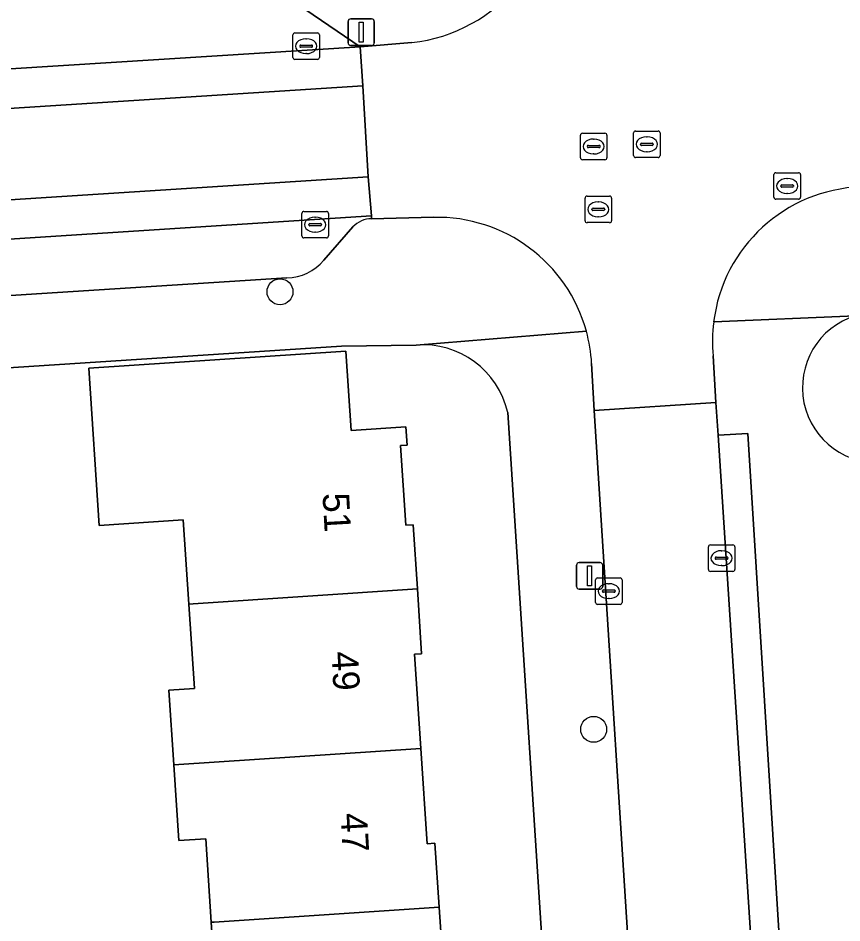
# Model space of a CAD drawing. Extents: x 159680 to 160786, y 387323 to 388340.
# Drawn here: x 160647.37 to 160678.44, y 388005.13 to 388039.25 of the extents above; entities that cross this region are included whole.
import ezdxf

# ---------------------------------------------------------------- set-up
doc = ezdxf.new("R2010")
doc.units = 0
for name, color, linetype in [('IMGEO_Boom', 7, 'Continuous'), ('IMGEO_Erf', 7, 'Continuous'), ('IMGEO_Kolk', 7, 'Continuous'), ('IMGEO_Lichtmast', 7, 'Continuous'), ('IMGEO_Pand', 7, 'Continuous'), ('IMGEO_Pand_nummerreeks', 7, 'Continuous'), ('IMGEO_Parkeervlak_open', 7, 'Continuous'), ('IMGEO_Rijbaan_lokaal_gesloten', 7, 'Continuous'), ('IMGEO_Rijbaan_lokaal_open', 7, 'Continuous'), ('IMGEO_Rioolput', 7, 'Continuous'), ('IMGEO_Voetpad_open', 7, 'Continuous')]:
    doc.layers.add(name, color=color, linetype=linetype)

msp = doc.modelspace()

# ---------------------------------------------------------------- linework, layer by layer
at = {"layer": 'IMGEO_Boom'}
for centre in [(160657.251, 388028.933), (160669.08, 388012.433)]:
    msp.add_circle(centre, 0.489, dxfattribs=at)
at = {"layer": 'IMGEO_Erf'}
for points in [[(160662.384, 388026.924), (160659.571, 388026.875), (160639.642, 388025.589), (160639.917, 388021.319), (160641.874, 387991.314), (160644.553, 387991.49), (160644.883, 387986.452), (160645.174, 387981.854), (160642.505, 387981.678), (160642.747, 387977.483), (160643.008, 387977.5), (160642.817, 387980.384), (160646.004, 387980.595), (160646.411, 387974.462), (160643.112, 387974.349), (160643.426, 387969.58), (160666.387, 387971.071), (160666.453, 387971.083), (160666.518, 387971.096)], [(160654.871, 388001.923), (160654.656, 388005.16), (160654.447, 388008.308), (160653.43, 388008.24), (160653.241, 388011.09), (160653.054, 388013.912), (160654.025, 388013.977), (160653.814, 388017.152), (160653.604, 388020.327), (160650.43, 388020.117), (160650.037, 388026.049), (160659.73, 388026.692), (160659.929, 388023.705), (160661.998, 388023.842), (160662.044, 388023.151), (160661.799, 388023.135), (160661.999, 388020.127), (160662.269, 388020.145), (160662.43, 388017.725), (160662.592, 388015.28), (160662.328, 388015.263), (160662.564, 388011.71), (160662.802, 388008.117), (160663.094, 388008.136), (160663.254, 388005.732), (160663.413, 388003.329)], [(160669.086, 387974.207), (160665.839, 388024.38)]]:
    msp.add_lwpolyline(points, dxfattribs=at)
for centre, radius, start, end in [((160679.79, 388025.316), 2.836, 107.014, 276.2784), ((160662.629, 388023.639), 3.295, 13.0061, 94.2636)]:
    msp.add_arc(centre, radius, start, end, dxfattribs=at)
at = {"layer": 'IMGEO_Kolk'}
for p, q in [((160657.738, 388037.767), (160657.738, 388038.619)), ((160657.813, 388038.693), (160658.665, 388038.693)), ((160658.739, 388038.619), (160658.739, 388037.767)), ((160657.997, 388038.187), (160657.997, 388038.199)), ((160658.04, 388038.236), (160658.438, 388038.236)), ((160658.226, 388038.473), (160658.251, 388038.473)), ((160658.481, 388038.199), (160658.481, 388038.187)), ((160658.435, 388038.15), (160658.037, 388038.15)), ((160658.249, 388037.913), (160658.224, 388037.913)), ((160658.665, 388037.693), (160657.813, 388037.693)), ((160658.077, 388031.036), (160658.077, 388031.888)), ((160658.152, 388031.962), (160659.004, 388031.962)), ((160658.565, 388031.742), (160658.59, 388031.742)), ((160659.078, 388031.888), (160659.078, 388031.036)), ((160658.336, 388031.456), (160658.336, 388031.468)), ((160658.774, 388031.419), (160658.376, 388031.419)), ((160658.379, 388031.505), (160658.777, 388031.505)), ((160658.82, 388031.468), (160658.82, 388031.456)), ((160658.588, 388031.182), (160658.563, 388031.182)), ((160659.004, 388030.962), (160658.152, 388030.962)), ((160673.405, 388018.461), (160673.405, 388019.313)), ((160673.48, 388019.387), (160674.332, 388019.387)), ((160673.893, 388019.167), (160673.918, 388019.167)), ((160674.406, 388019.313), (160674.406, 388018.461)), ((160673.664, 388018.881), (160673.664, 388018.893)), ((160674.102, 388018.844), (160673.704, 388018.844)), ((160673.707, 388018.93), (160674.105, 388018.93)), ((160674.148, 388018.893), (160674.148, 388018.881)), ((160674.332, 388018.387), (160673.48, 388018.387)), ((160673.916, 388018.607), (160673.891, 388018.607)), ((160669.15, 388017.218), (160669.15, 388018.07)), ((160669.225, 388018.144), (160670.077, 388018.144)), ((160670.151, 388018.07), (160670.151, 388017.218)), ((160669.638, 388017.924), (160669.663, 388017.924)), ((160669.409, 388017.638), (160669.409, 388017.65)), ((160669.847, 388017.601), (160669.449, 388017.601)), ((160669.452, 388017.687), (160669.85, 388017.687)), ((160669.661, 388017.364), (160669.636, 388017.364)), ((160669.893, 388017.65), (160669.893, 388017.638)), ((160670.077, 388017.144), (160669.225, 388017.144))]:
    msp.add_line(p, q, dxfattribs=at)
for points in [[(160657.738, 388037.767), (160657.738, 388038.619)], [(160657.813, 388038.693), (160658.665, 388038.693)], [(160658.739, 388038.619), (160658.739, 388037.767)], [(160658.665, 388037.693), (160657.813, 388037.693)], [(160658.077, 388031.036), (160658.077, 388031.888)], [(160658.152, 388031.962), (160659.004, 388031.962)], [(160659.078, 388031.888), (160659.078, 388031.036)], [(160659.004, 388030.962), (160658.152, 388030.962)], [(160673.405, 388018.461), (160673.405, 388019.313)], [(160673.48, 388019.387), (160674.332, 388019.387)], [(160674.406, 388019.313), (160674.406, 388018.461)], [(160674.332, 388018.387), (160673.48, 388018.387)], [(160669.15, 388017.218), (160669.15, 388018.07)], [(160669.225, 388018.144), (160670.077, 388018.144)], [(160670.151, 388018.07), (160670.151, 388017.218)], [(160670.077, 388017.144), (160669.225, 388017.144)]]:
    msp.add_lwpolyline(points, dxfattribs=at)
for centre, radius, start, end in [((160657.815, 388038.617), 0.0765, 91.552, 178.448), ((160657.815, 388038.617), 0.0765, 91.552, 178.448), ((160658.663, 388038.617), 0.0765, 1.552, 88.448), ((160658.663, 388038.617), 0.0765, 1.552, 88.448), ((160658.037, 388038.196), 0.0403, 85.8775, 175.7526), ((160658.034, 388038.186), 0.0366, 178.938, 274.7102), ((160658.438, 388038.193), 0.043, 264.8664, 352.4533), ((160658.442, 388038.198), 0.0386, 1.7309, 96.639), ((160657.815, 388037.769), 0.0765, 181.552, 268.448), ((160657.815, 388037.769), 0.0765, 181.552, 268.448), ((160658.663, 388037.769), 0.0765, 271.552, 358.448), ((160658.663, 388037.769), 0.0765, 271.552, 358.448), ((160658.154, 388031.886), 0.0765, 91.552, 178.448), ((160658.154, 388031.886), 0.0765, 91.552, 178.448), ((160659.002, 388031.886), 0.0765, 1.552, 88.448), ((160659.002, 388031.886), 0.0765, 1.552, 88.448), ((160658.376, 388031.465), 0.0403, 85.8775, 175.7526), ((160658.373, 388031.455), 0.0366, 178.938, 274.7102), ((160658.777, 388031.462), 0.043, 264.8664, 352.4533), ((160658.781, 388031.467), 0.0386, 1.7309, 96.639), ((160658.154, 388031.038), 0.0765, 181.552, 268.448), ((160658.154, 388031.038), 0.0765, 181.552, 268.448), ((160659.002, 388031.038), 0.0765, 271.552, 358.448), ((160659.002, 388031.038), 0.0765, 271.552, 358.448), ((160673.482, 388019.311), 0.0765, 91.552, 178.448), ((160673.482, 388019.311), 0.0765, 91.552, 178.448), ((160674.33, 388019.311), 0.0765, 1.552, 88.448), ((160674.33, 388019.311), 0.0765, 1.552, 88.448), ((160673.704, 388018.89), 0.0403, 85.8775, 175.7526), ((160673.701, 388018.88), 0.0366, 178.938, 274.7102), ((160674.105, 388018.887), 0.043, 264.8664, 352.4533), ((160674.109, 388018.892), 0.0386, 1.7309, 96.639), ((160673.482, 388018.463), 0.0765, 181.552, 268.448), ((160673.482, 388018.463), 0.0765, 181.552, 268.448), ((160674.33, 388018.463), 0.0765, 271.552, 358.448), ((160674.33, 388018.463), 0.0765, 271.552, 358.448), ((160669.227, 388018.068), 0.0765, 91.552, 178.448), ((160669.227, 388018.068), 0.0765, 91.552, 178.448), ((160670.075, 388018.068), 0.0765, 1.552, 88.448), ((160670.075, 388018.068), 0.0765, 1.552, 88.448), ((160669.449, 388017.647), 0.0403, 85.8775, 175.7526), ((160669.446, 388017.637), 0.0366, 178.938, 274.7102), ((160669.85, 388017.644), 0.043, 264.8664, 352.4533), ((160669.854, 388017.649), 0.0386, 1.7309, 96.639), ((160669.227, 388017.22), 0.0765, 181.552, 268.448), ((160669.227, 388017.22), 0.0765, 181.552, 268.448), ((160670.075, 388017.22), 0.0765, 271.552, 358.448), ((160670.075, 388017.22), 0.0765, 271.552, 358.448)]:
    msp.add_arc(centre, radius, start, end, dxfattribs=at)
for centre, major_axis, ratio, start_param, end_param in [((160658.225, 388038.193), (-0.387, 0.002), 0.722429, 4.712389, 7.853982), ((160658.25, 388038.193), (-0.39, 0.002), 0.717154, 1.570796, 4.712389), ((160658.564, 388031.462), (-0.387, 0.002), 0.722429, 4.712389, 7.853982), ((160658.589, 388031.462), (-0.39, 0.002), 0.717154, 1.570796, 4.712389), ((160673.892, 388018.887), (-0.387, 0.002), 0.722429, 4.712389, 7.853982), ((160673.917, 388018.887), (-0.39, 0.002), 0.717154, 1.570796, 4.712389), ((160669.637, 388017.644), (-0.387, 0.002), 0.722429, 4.712389, 7.853982), ((160669.662, 388017.644), (-0.39, 0.002), 0.717154, 1.570796, 4.712389)]:
    msp.add_ellipse(centre, major_axis=major_axis, ratio=ratio, start_param=start_param, end_param=end_param, dxfattribs=at)
at = {"layer": 'IMGEO_Lichtmast'}
for p, q in [((160659.917, 388039.222), (160660.707, 388039.222)), ((160660.707, 388039.222), (160659.917, 388039.222)), ((160659.817, 388038.322), (160659.817, 388039.122)), ((160659.817, 388039.122), (160659.817, 388038.322)), ((160660.807, 388039.122), (160660.807, 388038.322)), ((160660.807, 388038.322), (160660.807, 388039.122)), ((160660.707, 388038.222), (160659.917, 388038.222)), ((160659.917, 388038.222), (160660.707, 388038.222)), ((160668.433, 388017.821), (160668.433, 388018.621)), ((160668.433, 388018.621), (160668.433, 388017.821)), ((160668.533, 388018.721), (160669.323, 388018.721)), ((160669.323, 388018.721), (160668.533, 388018.721)), ((160669.423, 388018.621), (160669.423, 388017.821)), ((160669.423, 388017.821), (160669.423, 388018.621)), ((160669.323, 388017.721), (160668.533, 388017.721)), ((160668.533, 388017.721), (160669.323, 388017.721))]:
    msp.add_line(p, q, dxfattribs=at)
for points in [[(160660.237, 388039.097), (160660.387, 388039.097), (160660.387, 388038.347), (160660.237, 388038.347), (160660.237, 388039.097)], [(160668.853, 388018.596), (160669.003, 388018.596), (160669.003, 388017.846), (160668.853, 388017.846), (160668.853, 388018.596)]]:
    msp.add_lwpolyline(points, dxfattribs=at)
for centre, start, end in [((160659.917, 388039.122), 90, 180), ((160659.917, 388039.122), 90, 180), ((160660.707, 388039.122), 0, 90), ((160660.707, 388039.122), 360, 90), ((160659.917, 388038.322), 180, 270), ((160659.917, 388038.322), 180, 270), ((160660.707, 388038.322), 270, 0), ((160660.707, 388038.322), 270, 0), ((160668.533, 388018.621), 90, 180), ((160668.533, 388018.621), 90, 180), ((160669.323, 388018.621), 0, 90), ((160669.323, 388018.621), 360, 90), ((160668.533, 388017.821), 180, 270), ((160668.533, 388017.821), 180, 270), ((160669.323, 388017.821), 270, 0), ((160669.323, 388017.821), 270, 0)]:
    msp.add_arc(centre, 0.1, start, end, dxfattribs=at)
at = {"layer": 'IMGEO_Pand'}
for points in [[(160661.799, 388023.135), (160662.044, 388023.151), (160661.998, 388023.842), (160659.929, 388023.705), (160659.73, 388026.692), (160650.037, 388026.049), (160650.43, 388020.117), (160653.604, 388020.327), (160653.814, 388017.152), (160653.98, 388017.163), (160662.43, 388017.725), (160662.269, 388020.145), (160661.999, 388020.127)], [(160653.98, 388017.163), (160653.814, 388017.152), (160654.025, 388013.977), (160653.054, 388013.912), (160653.241, 388011.09), (160662.564, 388011.71), (160662.328, 388015.263), (160662.592, 388015.28), (160662.43, 388017.725)], [(160663.254, 388005.732), (160663.094, 388008.136), (160662.802, 388008.117), (160662.564, 388011.71), (160653.241, 388011.09), (160653.43, 388008.24), (160654.447, 388008.308), (160654.656, 388005.16), (160654.766, 388005.167)], [(160654.766, 388005.167), (160654.656, 388005.16), (160654.871, 388001.923), (160653.873, 388001.857), (160653.996, 388000), (160654.057, 387999.089), (160663.323, 387999.695), (160663.303, 388000), (160663.083, 388003.307), (160663.413, 388003.329), (160663.254, 388005.732)]]:
    msp.add_lwpolyline(points, close=True, dxfattribs=at)
at = {"layer": 'IMGEO_Parkeervlak_open'}
for points in [[(160564.258, 388033.873), (160562.559, 388032.027), (160660.276, 388038.169), (160658.224, 388039.559)], [(160660.705, 388031.686), (160660.697, 388031.79), (160562.171, 388025.446), (160543.857, 388024.264), (160513.44, 388022.33), (160507.621, 388022.337), (160497.131, 388022.535)], [(160658.897, 388030.128), (160659.999, 388031.375)], [(160637.614, 388028.172), (160644.516, 388028.628), (160657.513, 388029.457)]]:
    msp.add_lwpolyline(points, dxfattribs=at)
for centre, radius, start, end in [((160660.698, 388030.745), 0.941, 89.5667, 137.9813), ((160657.485, 388031.277), 1.821, 270.8776, 320.853)]:
    msp.add_arc(centre, radius, start, end, dxfattribs=at)
at = {"layer": 'IMGEO_Rijbaan_lokaal_gesloten'}
for points in [[(160660.276, 388038.169), (160562.559, 388032.027), (160562.105, 388031.903), (160561.675, 388031.873), (160561.815, 388030.385), (160660.373, 388036.692)], [(160562.062, 388026.945), (160562.171, 388025.446), (160660.697, 388031.79), (160660.58, 388033.267)]]:
    msp.add_lwpolyline(points, close=True, dxfattribs=at)
at = {"layer": 'IMGEO_Rijbaan_lokaal_open'}
for points in [[(160662.222, 388038.332), (160660.276, 388038.169), (160660.373, 388036.692), (160660.58, 388033.267), (160660.697, 388031.79), (160660.705, 388031.686), (160663.04, 388031.739)], [(160669.004, 388026.23), (160669.102, 388024.452), (160673.689, 388024.754), (160673.589, 388026.511)], [(160675.134, 388002.314), (160675.086, 388003.403), (160673.781, 388023.528), (160673.689, 388024.754), (160669.102, 388024.452), (160672.297, 387974.434), (160672.334, 387973.554)]]:
    msp.add_lwpolyline(points, dxfattribs=at)
msp.add_lwpolyline([(160660.373, 388036.692), (160561.815, 388030.385), (160562.062, 388026.945), (160660.58, 388033.267)], close=True, dxfattribs=at)
for centre, radius, start, end in [((160661.596, 388044.252), 5.953, 276.0322, 7.6752), ((160679.375, 388027.079), 5.814, 92.1429, 172.9191), ((160663.168, 388025.895), 5.845, 15.3761, 91.254), ((160679.394, 388027.077), 5.832, 172.9169, 185.5672), ((160663.16, 388025.892), 5.854, 3.31, 15.3851)]:
    msp.add_arc(centre, radius, start, end, dxfattribs=at)
at = {"layer": 'IMGEO_Rioolput'}
for p, q in [((160668.58, 388033.984), (160668.58, 388034.836)), ((160668.655, 388034.91), (160669.507, 388034.91)), ((160669.581, 388034.836), (160669.581, 388033.984)), ((160670.585, 388034.068), (160670.585, 388034.92)), ((160670.66, 388034.994), (160671.512, 388034.994)), ((160671.073, 388034.774), (160671.098, 388034.774)), ((160671.586, 388034.92), (160671.586, 388034.068)), ((160668.882, 388034.453), (160669.28, 388034.453)), ((160669.068, 388034.69), (160669.093, 388034.69)), ((160670.844, 388034.488), (160670.844, 388034.5)), ((160671.282, 388034.451), (160670.884, 388034.451)), ((160670.887, 388034.537), (160671.285, 388034.537)), ((160671.328, 388034.5), (160671.328, 388034.488)), ((160668.839, 388034.404), (160668.839, 388034.416)), ((160669.277, 388034.367), (160668.879, 388034.367)), ((160669.091, 388034.13), (160669.066, 388034.13)), ((160669.323, 388034.416), (160669.323, 388034.404)), ((160671.096, 388034.214), (160671.071, 388034.214)), ((160669.507, 388033.91), (160668.655, 388033.91)), ((160671.512, 388033.994), (160670.66, 388033.994)), ((160675.955, 388033.422), (160676.807, 388033.422)), ((160675.88, 388032.496), (160675.88, 388033.348)), ((160676.368, 388033.202), (160676.393, 388033.202)), ((160676.881, 388033.348), (160676.881, 388032.496)), ((160676.139, 388032.916), (160676.139, 388032.928)), ((160676.577, 388032.879), (160676.179, 388032.879)), ((160676.182, 388032.965), (160676.58, 388032.965)), ((160676.623, 388032.928), (160676.623, 388032.916)), ((160668.755, 388031.612), (160668.755, 388032.464)), ((160668.83, 388032.538), (160669.682, 388032.538)), ((160669.756, 388032.464), (160669.756, 388031.612)), ((160676.807, 388032.422), (160675.955, 388032.422)), ((160676.391, 388032.642), (160676.366, 388032.642)), ((160669.014, 388032.032), (160669.014, 388032.044)), ((160669.057, 388032.081), (160669.455, 388032.081)), ((160669.243, 388032.318), (160669.268, 388032.318)), ((160669.498, 388032.044), (160669.498, 388032.032)), ((160669.452, 388031.995), (160669.054, 388031.995)), ((160669.266, 388031.758), (160669.241, 388031.758)), ((160669.682, 388031.538), (160668.83, 388031.538))]:
    msp.add_line(p, q, dxfattribs=at)
for points in [[(160668.58, 388033.984), (160668.58, 388034.836)], [(160668.655, 388034.91), (160669.507, 388034.91)], [(160669.581, 388034.836), (160669.581, 388033.984)], [(160670.585, 388034.068), (160670.585, 388034.92)], [(160670.66, 388034.994), (160671.512, 388034.994)], [(160671.586, 388034.92), (160671.586, 388034.068)], [(160669.507, 388033.91), (160668.655, 388033.91)], [(160671.512, 388033.994), (160670.66, 388033.994)], [(160675.955, 388033.422), (160676.807, 388033.422)], [(160675.88, 388032.496), (160675.88, 388033.348)], [(160676.881, 388033.348), (160676.881, 388032.496)], [(160668.755, 388031.612), (160668.755, 388032.464)], [(160668.83, 388032.538), (160669.682, 388032.538)], [(160669.756, 388032.464), (160669.756, 388031.612)], [(160676.807, 388032.422), (160675.955, 388032.422)], [(160669.682, 388031.538), (160668.83, 388031.538)]]:
    msp.add_lwpolyline(points, dxfattribs=at)
for centre, radius, start, end in [((160668.657, 388034.834), 0.0765, 91.552, 178.448), ((160668.657, 388034.834), 0.0765, 91.552, 178.448), ((160669.505, 388034.834), 0.0765, 1.552, 88.448), ((160669.505, 388034.834), 0.0765, 1.552, 88.448), ((160670.662, 388034.918), 0.0765, 91.552, 178.448), ((160670.662, 388034.918), 0.0765, 91.552, 178.448), ((160671.51, 388034.918), 0.0765, 1.552, 88.448), ((160671.51, 388034.918), 0.0765, 1.552, 88.448), ((160668.879, 388034.413), 0.0403, 85.8775, 175.7526), ((160669.284, 388034.415), 0.0386, 1.7309, 96.639), ((160670.884, 388034.497), 0.0403, 85.8775, 175.7526), ((160670.881, 388034.487), 0.0366, 178.938, 274.7102), ((160671.285, 388034.494), 0.043, 264.8664, 352.4533), ((160671.289, 388034.499), 0.0386, 1.7309, 96.639), ((160668.876, 388034.403), 0.0366, 178.938, 274.7102), ((160669.28, 388034.41), 0.043, 264.8664, 352.4533), ((160668.657, 388033.986), 0.0765, 181.552, 268.448), ((160668.657, 388033.986), 0.0765, 181.552, 268.448), ((160669.505, 388033.986), 0.0765, 271.552, 358.448), ((160669.505, 388033.986), 0.0765, 271.552, 358.448), ((160670.662, 388034.07), 0.0765, 181.552, 268.448), ((160670.662, 388034.07), 0.0765, 181.552, 268.448), ((160671.51, 388034.07), 0.0765, 271.552, 358.448), ((160671.51, 388034.07), 0.0765, 271.552, 358.448), ((160675.957, 388033.346), 0.0765, 91.552, 178.448), ((160675.957, 388033.346), 0.0765, 91.552, 178.448), ((160676.805, 388033.346), 0.0765, 1.552, 88.448), ((160676.805, 388033.346), 0.0765, 1.552, 88.448), ((160676.179, 388032.925), 0.0403, 85.8775, 175.7526), ((160676.176, 388032.915), 0.0366, 178.938, 274.7102), ((160676.58, 388032.922), 0.043, 264.8664, 352.4533), ((160676.584, 388032.927), 0.0386, 1.7309, 96.639), ((160668.832, 388032.462), 0.0765, 91.552, 178.448), ((160668.832, 388032.462), 0.0765, 91.552, 178.448), ((160669.68, 388032.462), 0.0765, 1.552, 88.448), ((160669.68, 388032.462), 0.0765, 1.552, 88.448), ((160675.957, 388032.498), 0.0765, 181.552, 268.448), ((160675.957, 388032.498), 0.0765, 181.552, 268.448), ((160676.805, 388032.498), 0.0765, 271.552, 358.448), ((160676.805, 388032.498), 0.0765, 271.552, 358.448), ((160669.054, 388032.041), 0.0403, 85.8775, 175.7526), ((160669.051, 388032.031), 0.0366, 178.938, 274.7102), ((160669.455, 388032.038), 0.043, 264.8664, 352.4533), ((160669.459, 388032.043), 0.0386, 1.7309, 96.639), ((160668.832, 388031.614), 0.0765, 181.552, 268.448), ((160668.832, 388031.614), 0.0765, 181.552, 268.448), ((160669.68, 388031.614), 0.0765, 271.552, 358.448), ((160669.68, 388031.614), 0.0765, 271.552, 358.448)]:
    msp.add_arc(centre, radius, start, end, dxfattribs=at)
for centre, major_axis, ratio, start_param, end_param in [((160671.072, 388034.494), (-0.387, 0.002), 0.722429, 4.712389, 7.853982), ((160671.097, 388034.494), (-0.39, 0.002), 0.717154, 1.570796, 4.712389), ((160669.067, 388034.41), (-0.387, 0.002), 0.722429, 4.712389, 7.853982), ((160669.092, 388034.41), (-0.39, 0.002), 0.717154, 1.570796, 4.712389), ((160676.367, 388032.922), (-0.387, 0.002), 0.722429, 4.712389, 7.853982), ((160676.392, 388032.922), (-0.39, 0.002), 0.717154, 1.570796, 4.712389), ((160669.242, 388032.038), (-0.387, 0.002), 0.722429, 4.712389, 7.853982), ((160669.267, 388032.038), (-0.39, 0.002), 0.717154, 1.570796, 4.712389)]:
    msp.add_ellipse(centre, major_axis=major_axis, ratio=ratio, start_param=start_param, end_param=end_param, dxfattribs=at)
at = {"layer": 'IMGEO_Voetpad_open'}
for points in [[(160658.224, 388039.559), (160660.276, 388038.169), (160662.222, 388038.332)], [(160663.04, 388031.739), (160660.705, 388031.686)], [(160659.999, 388031.375), (160658.897, 388030.128)], [(160657.513, 388029.457), (160644.516, 388028.628), (160644.607, 388027.526), (160637.722, 388027.055), (160637.614, 388028.172), (160515.216, 388020.302), (160514.362, 388020.266), (160514.499, 388018.453), (160507.991, 388017.521), (160493.634, 388015.619), (160492.94, 388015.609)], [(160673.606, 388027.796), (160678.96, 388028.028)], [(160678.96, 388028.028), (160673.606, 388027.796)], [(160638.468, 388025.513), (160639.642, 388025.589), (160659.571, 388026.875), (160662.384, 388026.924), (160668.804, 388027.445)], [(160668.804, 388027.445), (160662.384, 388026.924)], [(160669.102, 388024.452), (160669.004, 388026.23)], [(160673.589, 388026.511), (160673.689, 388024.754), (160673.781, 388023.528), (160674.892, 388023.594), (160676.157, 388003.427), (160675.086, 388003.403), (160675.134, 388002.314)], [(160665.839, 388024.38), (160669.086, 387974.207)], [(160672.334, 387973.554), (160672.297, 387974.434), (160669.102, 388024.452)]]:
    msp.add_lwpolyline(points, dxfattribs=at)
msp.add_lwpolyline([(160675.086, 388003.403), (160676.157, 388003.427), (160674.892, 388023.594), (160673.781, 388023.528)], close=True, dxfattribs=at)
for centre, radius, start, end in [((160661.596, 388044.252), 5.953, 276.0322, 7.6752), ((160679.375, 388027.079), 5.814, 92.1429, 172.9191), ((160663.168, 388025.895), 5.845, 15.3761, 91.254), ((160660.698, 388030.745), 0.941, 89.5667, 137.9813), ((160657.485, 388031.277), 1.821, 270.8776, 320.853), ((160679.79, 388025.316), 2.836, 107.014, 276.2784), ((160679.394, 388027.077), 5.832, 172.9169, 185.5672), ((160663.16, 388025.892), 5.854, 3.31, 15.3851), ((160662.629, 388023.639), 3.295, 13.0061, 94.2636)]:
    msp.add_arc(centre, radius, start, end, dxfattribs=at)

# ---------------------------------------------------------------- texts
at = {"layer": 'IMGEO_Pand_nummerreeks'}
for s, rotation, p in [('51', 273.2141, (160658.853, 388021.326)), ('49', 273.2123, (160659.189, 388015.35)), ('47', 273.2123, (160659.531, 388009.26))]:
    msp.add_text(s, height=1, rotation=rotation, dxfattribs=at).set_placement(p)

doc.saveas('drawing.dxf')
